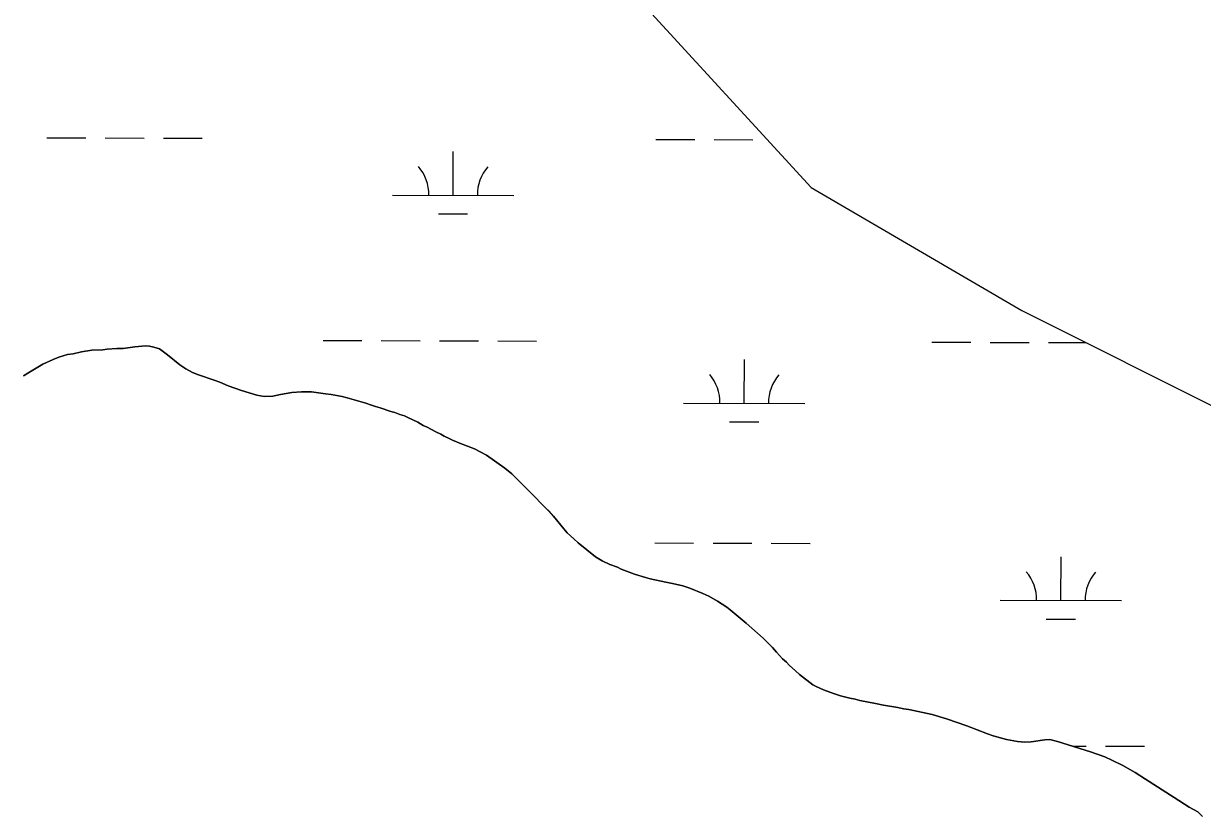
# Model space of a CAD drawing. Extents: x 3161615 to 3199515, y 867541 to 892976.
# Drawn here: x 3194005 to 3194977, y 876027 to 876681 of the extents above; entities that cross this region are included whole.
import ezdxf

# ---------------------------------------------------------------- set-up
doc = ezdxf.new("R2010")
doc.units = 0
for name, color, linetype in [('V-SITE-VEGE', 7, 'Continuous'), ('V-TOPO-SHOR', 7, 'Continuous'), ('V-WETL-SWMP', 7, 'Continuous')]:
    doc.layers.add(name, color=color, linetype=linetype)

msp = doc.modelspace()

# ---------------------------------------------------------------- linework, layer by layer
at = {"layer": 'V-SITE-VEGE'}
for p, q in [((3194034.42, 876405.47), (3194041.54, 876407.61)), ((3194041.54, 876407.61), (3194046.27, 876408.38)), ((3194046.27, 876408.38), (3194052.99, 876409.93)), ((3194052.99, 876409.93), (3194061.48, 876411.28)), ((3194061.48, 876411.28), (3194070.76, 876411.64)), ((3194070.76, 876411.64), (3194074.12, 876412.03)), ((3194074.12, 876412.03), (3194082.22, 876412.59)), ((3194082.22, 876412.59), (3194087.35, 876412.57)), ((3194087.35, 876412.57), (3194097.02, 876414.11)), ((3194097.02, 876414.11), (3194105.91, 876414.86)), ((3194105.91, 876414.86), (3194109.06, 876414.66)), ((3194109.06, 876414.66), (3194112.81, 876413.85)), ((3194112.81, 876413.85), (3194117.34, 876412.26)), ((3194117.34, 876412.26), (3194124.04, 876407.29)), ((3194124.04, 876407.29), (3194134.27, 876399.16)), ((3194013.06, 876394.69), (3194021.17, 876399.6)), ((3194021.17, 876399.6), (3194029.68, 876403.71)), ((3194029.68, 876403.71), (3194034.42, 876405.47)), ((3194134.27, 876399.16), (3194139.19, 876395.79)), ((3194005.35, 876389.98), (3194010.1, 876393.12)), ((3194010.1, 876393.12), (3194013.06, 876394.69)), ((3194139.19, 876395.79), (3194144.51, 876392.81)), ((3194144.51, 876392.81), (3194149.43, 876390.82)), ((3194149.43, 876390.82), (3194162.45, 876386.62)), ((3194162.45, 876386.62), (3194167.18, 876384.83)), ((3194167.18, 876384.83), (3194174.07, 876381.84)), ((3194174.07, 876381.84), (3194184.91, 876378.05)), ((3194184.91, 876378.05), (3194197.73, 876374.05)), ((3194226.36, 876376.31), (3194234.45, 876376.87)), ((3194234.45, 876376.87), (3194238.79, 876376.86)), ((3194238.79, 876376.86), (3194242.74, 876377.04)), ((3194242.74, 876377.04), (3194254.18, 876375.22)), ((3194197.73, 876374.05), (3194203.65, 876373.04)), ((3194203.65, 876373.04), (3194210.75, 876373.21)), ((3194210.75, 876373.21), (3194217.07, 876374.77)), ((3194217.07, 876374.77), (3194226.36, 876376.31)), ((3194254.18, 876375.22), (3194258.92, 876374.81)), ((3194258.92, 876374.81), (3194267.99, 876372.99)), ((3194267.99, 876372.99), (3194272.13, 876371.99)), ((3194272.13, 876371.99), (3194287.51, 876367.59)), ((3194287.51, 876367.59), (3194292.24, 876365.8)), ((3194292.24, 876365.8), (3194295.39, 876364.8)), ((3194295.39, 876364.8), (3194299.34, 876363.8)), ((3194299.34, 876363.8), (3194308.01, 876360.8)), ((3194308.01, 876360.8), (3194311.36, 876359.8)), ((3194311.36, 876359.8), (3194315.5, 876358.21)), ((3194315.5, 876358.21), (3194319.44, 876357.01)), ((3194319.44, 876357.01), (3194322.2, 876355.81)), ((3194322.2, 876355.81), (3194330.28, 876351.83)), ((3194330.28, 876351.83), (3194334.61, 876349.25)), ((3194334.61, 876349.25), (3194337.96, 876347.86)), ((3194337.96, 876347.86), (3194345.25, 876343.88)), ((3194345.25, 876343.88), (3194349.39, 876341.89)), ((3194349.39, 876341.89), (3194351.95, 876340.3)), ((3194351.95, 876340.3), (3194356.08, 876338.51)), ((3194356.08, 876338.51), (3194358.84, 876337.12)), ((3194358.84, 876337.12), (3194365.54, 876334.33)), ((3194365.54, 876334.33), (3194376.97, 876329.95)), ((3194376.97, 876329.95), (3194381.7, 876327.56)), ((3194381.7, 876327.56), (3194386.82, 876324.78)), ((3194386.82, 876324.78), (3194401.98, 876314.06)), ((3194401.98, 876314.06), (3194407.88, 876309.3)), ((3194407.88, 876309.3), (3194414.77, 876302.56)), ((3194414.77, 876302.56), (3194419.68, 876297.42)), ((3194419.68, 876297.42), (3194423.22, 876294.05)), ((3194423.22, 876294.05), (3194435.8, 876280.97)), ((3194435.8, 876280.97), (3194438.56, 876278.39)), ((3194438.56, 876278.39), (3194442.09, 876274.43)), ((3194442.09, 876274.43), (3194450.54, 876263.94)), ((3194450.54, 876263.94), (3194453.49, 876260.77)), ((3194453.49, 876260.77), (3194458.79, 876255.62)), ((3194458.79, 876255.62), (3194462.34, 876252.45)), ((3194462.34, 876252.45), (3194476.7, 876240.94)), ((3194476.7, 876240.94), (3194482.22, 876237.57)), ((3194482.22, 876237.57), (3194488.52, 876234.58)), ((3194488.52, 876234.58), (3194494.83, 876232.39)), ((3194494.83, 876232.39), (3194497.98, 876230.6)), ((3194497.98, 876230.6), (3194509.02, 876226.61)), ((3194509.02, 876226.61), (3194518.08, 876223.81)), ((3194518.08, 876223.81), (3194521.83, 876222.81)), ((3194521.83, 876222.81), (3194534.65, 876220)), ((3194534.65, 876220), (3194540.17, 876218.99)), ((3194540.17, 876218.99), (3194548.65, 876216.99)), ((3194548.65, 876216.99), (3194554.57, 876214.99)), ((3194554.57, 876214.99), (3194565.21, 876210.61)), ((3194565.21, 876210.61), (3194570.13, 876208.42)), ((3194570.13, 876208.42), (3194577.23, 876204.44)), ((3194577.23, 876204.44), (3194585.1, 876199.28)), ((3194585.1, 876199.28), (3194587.66, 876197.3)), ((3194587.66, 876197.3), (3194600.84, 876186.19)), ((3194600.84, 876186.19), (3194615, 876173.9)), ((3194615, 876173.9), (3194622.67, 876166.18)), ((3194622.67, 876166.18), (3194626.01, 876162.21)), ((3194626.01, 876162.21), (3194630.93, 876156.87)), ((3194630.93, 876156.87), (3194634.07, 876154.09)), ((3194634.07, 876154.09), (3194636.43, 876151.52)), ((3194636.43, 876151.52), (3194641.74, 876146.96)), ((3194641.74, 876146.96), (3194644.89, 876143.79)), ((3194644.89, 876143.79), (3194655.91, 876135.46)), ((3194655.91, 876135.46), (3194658.67, 876133.87)), ((3194658.67, 876133.87), (3194664.58, 876131.28)), ((3194664.58, 876131.28), (3194673.06, 876128.09)), ((3194673.06, 876128.09), (3194678.57, 876126.29)), ((3194678.57, 876126.29), (3194686.26, 876124.29)), ((3194686.26, 876124.29), (3194690.8, 876123.48)), ((3194690.8, 876123.48), (3194694.74, 876122.48)), ((3194694.74, 876122.48), (3194707.56, 876120.06)), ((3194707.56, 876120.06), (3194714.07, 876118.65)), ((3194714.07, 876118.65), (3194725.91, 876116.63)), ((3194725.91, 876116.63), (3194730.64, 876115.63)), ((3194730.64, 876115.63), (3194734.98, 876115.02)), ((3194734.98, 876115.02), (3194746.62, 876112.61)), ((3194746.62, 876112.61), (3194754.31, 876110.8)), ((3194754.31, 876110.8), (3194766.13, 876107.21)), ((3194766.13, 876107.21), (3194782.89, 876101.61)), ((3194782.89, 876101.61), (3194791.36, 876098.23)), ((3194791.36, 876098.23), (3194799.84, 876095.04)), ((3194799.84, 876095.04), (3194804.57, 876093.44)), ((3194804.57, 876093.44), (3194815.41, 876090.24)), ((3194815.41, 876090.24), (3194824.68, 876088.63)), ((3194824.68, 876088.63), (3194830.6, 876088.01)), ((3194830.6, 876088.01), (3194835.93, 876088.39)), ((3194835.93, 876088.39), (3194846.99, 876089.92)), ((3194846.99, 876089.92), (3194851.34, 876090.3)), ((3194851.34, 876090.3), (3194857.65, 876088.7)), ((3194857.65, 876088.7), (3194884.85, 876080.11)), ((3194884.85, 876080.11), (3194896.48, 876075.92)), ((3194896.48, 876075.92), (3194902.39, 876073.33)), ((3194902.39, 876073.33), (3194911.45, 876068.75)), ((3194911.45, 876068.75), (3194921.5, 876062.99)), ((3194921.5, 876062.99), (3194930.16, 876057.63)), ((3194930.16, 876057.63), (3194953.59, 876042.34)), ((3194953.59, 876042.34), (3194966.2, 876034.6)), ((3194966.2, 876034.6), (3194973.28, 876030.62)), ((3194973.28, 876030.62), (3194977.02, 876026.86))]:
    msp.add_line(p, q, dxfattribs=at)
at = {"layer": 'V-TOPO-SHOR'}
for points in [[(3194005.35, 876389.99), (3194010.1, 876393.12), (3194013.06, 876394.69), (3194021.17, 876399.6), (3194029.68, 876403.71), (3194034.42, 876405.47), (3194041.54, 876407.61), (3194046.27, 876408.38), (3194052.99, 876409.93), (3194061.48, 876411.28), (3194070.76, 876411.64), (3194074.12, 876412.03), (3194082.22, 876412.59), (3194087.35, 876412.57), (3194097.02, 876414.11), (3194105.91, 876414.86), (3194109.06, 876414.66), (3194112.81, 876413.85), (3194117.34, 876412.26), (3194124.04, 876407.29), (3194134.27, 876399.16), (3194139.19, 876395.79), (3194144.51, 876392.81), (3194149.43, 876390.82), (3194162.45, 876386.62), (3194167.18, 876384.83), (3194174.07, 876381.84), (3194184.91, 876378.05), (3194197.73, 876374.05), (3194203.65, 876373.04), (3194210.75, 876373.21), (3194217.07, 876374.77), (3194226.36, 876376.31), (3194234.45, 876376.87), (3194238.79, 876376.86), (3194242.74, 876377.04), (3194254.18, 876375.22), (3194258.92, 876374.81), (3194267.99, 876372.99), (3194272.13, 876371.99), (3194287.51, 876367.59), (3194292.24, 876365.8), (3194295.39, 876364.8), (3194299.34, 876363.8), (3194308.01, 876360.8)], [(3194308.01, 876360.8), (3194311.36, 876359.8), (3194315.5, 876358.21), (3194319.44, 876357.01), (3194322.2, 876355.81), (3194330.28, 876351.83), (3194334.61, 876349.25), (3194337.96, 876347.86), (3194345.25, 876343.88), (3194349.39, 876341.89), (3194351.95, 876340.3), (3194356.08, 876338.51), (3194358.84, 876337.12), (3194365.54, 876334.33), (3194376.97, 876329.95), (3194381.7, 876327.56), (3194386.82, 876324.78), (3194401.98, 876314.06), (3194407.88, 876309.3), (3194414.77, 876302.56), (3194419.68, 876297.42), (3194423.22, 876294.05), (3194435.8, 876280.97), (3194438.56, 876278.39), (3194442.09, 876274.43), (3194450.54, 876263.94), (3194453.49, 876260.77), (3194458.8, 876255.62), (3194462.34, 876252.45), (3194476.7, 876240.94), (3194482.22, 876237.57), (3194488.52, 876234.58), (3194494.83, 876232.39), (3194497.98, 876230.6), (3194509.02, 876226.61), (3194518.08, 876223.81), (3194521.83, 876222.81), (3194534.65, 876220), (3194540.17, 876218.99), (3194548.65, 876216.99), (3194554.57, 876214.99), (3194565.21, 876210.61), (3194570.13, 876208.42), (3194577.23, 876204.44), (3194585.1, 876199.28), (3194587.66, 876197.3), (3194600.84, 876186.19), (3194615, 876173.9), (3194622.67, 876166.18), (3194626.01, 876162.21), (3194630.93, 876156.87), (3194634.07, 876154.09), (3194636.43, 876151.52), (3194641.74, 876146.96), (3194644.89, 876143.79), (3194655.91, 876135.46), (3194658.67, 876133.87), (3194664.58, 876131.28), (3194673.06, 876128.09), (3194678.57, 876126.29), (3194686.26, 876124.29), (3194690.8, 876123.48), (3194694.74, 876122.48), (3194707.56, 876120.06), (3194714.07, 876118.65), (3194725.91, 876116.63), (3194730.64, 876115.63), (3194734.98, 876115.02), (3194746.62, 876112.61), (3194754.31, 876110.8), (3194766.13, 876107.21), (3194782.89, 876101.61), (3194791.36, 876098.23), (3194799.84, 876095.04), (3194804.57, 876093.44), (3194815.41, 876090.24), (3194824.68, 876088.63), (3194830.6, 876088.01), (3194835.93, 876088.39), (3194846.99, 876089.92), (3194851.34, 876090.3), (3194857.65, 876088.7), (3194884.85, 876080.11), (3194896.48, 876075.92), (3194902.39, 876073.33), (3194911.45, 876068.75), (3194921.5, 876062.99), (3194930.16, 876057.63), (3194953.59, 876042.34), (3194966.19, 876034.6), (3194973.28, 876030.62), (3194977.02, 876026.86)]]:
    msp.add_lwpolyline(points, dxfattribs=at)
at = {"layer": 'V-WETL-SWMP'}
for p, q in [((3194495.28, 876719.08), (3194654.45, 876545.3)), ((3194024.65, 876586.37), (3194056.65, 876586.28)), ((3194072.65, 876586.24), (3194104.65, 876586.15)), ((3194120.65, 876586.1), (3194152.65, 876586.01)), ((3194526.56, 876584.98), (3194558.56, 876584.89)), ((3194574.56, 876584.85), (3194606.56, 876584.76)), ((3194359.37, 876539.01), (3194359.47, 876575.01)), ((3194654.45, 876545.3), (3194828.1, 876443.93)), ((3194309.37, 876539.15), (3194409.37, 876538.87)), ((3194347.33, 876523.62), (3194371.33, 876523.55)), ((3194828.1, 876443.93), (3195001.75, 876357.04)), ((3194252.19, 876419.24), (3194284.19, 876419.15)), ((3194300.19, 876419.11), (3194332.19, 876419.02)), ((3194348.19, 876418.97), (3194380.19, 876418.88)), ((3194396.19, 876418.84), (3194428.19, 876418.75)), ((3194754.1, 876417.85), (3194786.1, 876417.76)), ((3194802.1, 876417.72), (3194834.1, 876417.63)), ((3194850.1, 876417.59), (3194880.92, 876417.5)), ((3194041.54, 876407.61), (3194034.42, 876405.47)), ((3194046.27, 876408.38), (3194041.54, 876407.61)), ((3194052.99, 876409.94), (3194046.27, 876408.38)), ((3194061.48, 876411.29), (3194052.99, 876409.94)), ((3194070.76, 876411.64), (3194061.48, 876411.29)), ((3194074.12, 876412.03), (3194070.76, 876411.64)), ((3194082.21, 876412.59), (3194074.12, 876412.03)), ((3194087.35, 876412.57), (3194082.21, 876412.59)), ((3194097.02, 876414.11), (3194087.35, 876412.57)), ((3194105.91, 876414.87), (3194097.02, 876414.11)), ((3194109.06, 876414.66), (3194105.91, 876414.87)), ((3194112.81, 876413.85), (3194109.06, 876414.66)), ((3194117.35, 876412.26), (3194112.81, 876413.85)), ((3194124.04, 876407.3), (3194117.35, 876412.26)), ((3194134.27, 876399.17), (3194124.04, 876407.3)), ((3194021.18, 876399.6), (3194013.06, 876394.69)), ((3194029.68, 876403.71), (3194021.18, 876399.6)), ((3194034.42, 876405.47), (3194029.68, 876403.71)), ((3194139.19, 876395.79), (3194134.27, 876399.17)), ((3194599.37, 876367.54), (3194599.47, 876403.54)), ((3194010.1, 876393.13), (3194005.35, 876389.99)), ((3194013.06, 876394.69), (3194010.1, 876393.13)), ((3194144.51, 876392.81), (3194139.19, 876395.79)), ((3194149.44, 876390.82), (3194144.51, 876392.81)), ((3194162.45, 876386.62), (3194149.44, 876390.82)), ((3194167.18, 876384.83), (3194162.45, 876386.62)), ((3194174.07, 876381.84), (3194167.18, 876384.83)), ((3194184.91, 876378.05), (3194174.07, 876381.84)), ((3194197.73, 876374.05), (3194184.91, 876378.05)), ((3194234.45, 876376.87), (3194226.36, 876376.31)), ((3194238.79, 876376.86), (3194234.45, 876376.87)), ((3194242.74, 876377.04), (3194238.79, 876376.86)), ((3194254.18, 876375.22), (3194242.74, 876377.04)), ((3194203.65, 876373.04), (3194197.73, 876374.05)), ((3194210.75, 876373.21), (3194203.65, 876373.04)), ((3194217.07, 876374.77), (3194210.75, 876373.21)), ((3194226.36, 876376.31), (3194217.07, 876374.77)), ((3194258.92, 876374.81), (3194254.18, 876375.22)), ((3194267.99, 876373), (3194258.92, 876374.81)), ((3194272.13, 876371.99), (3194267.99, 876373)), ((3194287.51, 876367.59), (3194272.13, 876371.99)), ((3194292.24, 876365.8), (3194287.51, 876367.59)), ((3194549.37, 876367.67), (3194649.37, 876367.4)), ((3194295.39, 876364.8), (3194292.24, 876365.8)), ((3194299.34, 876363.8), (3194295.39, 876364.8)), ((3194308.01, 876360.8), (3194299.34, 876363.8)), ((3194311.36, 876359.8), (3194308.01, 876360.8)), ((3194315.5, 876358.21), (3194311.36, 876359.8)), ((3194319.44, 876357.01), (3194315.5, 876358.21)), ((3194322.2, 876355.82), (3194319.44, 876357.01)), ((3194330.28, 876351.84), (3194322.2, 876355.82)), ((3194334.61, 876349.25), (3194330.28, 876351.84)), ((3194337.96, 876347.86), (3194334.61, 876349.25)), ((3194345.25, 876343.88), (3194337.96, 876347.86)), ((3194587.32, 876352.14), (3194611.32, 876352.07)), ((3194349.39, 876341.9), (3194345.25, 876343.88)), ((3194351.95, 876340.31), (3194349.39, 876341.9)), ((3194356.08, 876338.51), (3194351.95, 876340.31)), ((3194358.84, 876337.12), (3194356.08, 876338.51)), ((3194365.54, 876334.33), (3194358.84, 876337.12)), ((3194376.97, 876329.95), (3194365.54, 876334.33)), ((3194381.7, 876327.56), (3194376.97, 876329.95)), ((3194386.82, 876324.78), (3194381.7, 876327.56)), ((3194401.98, 876314.06), (3194386.82, 876324.78)), ((3194407.88, 876309.3), (3194401.98, 876314.06)), ((3194414.76, 876302.57), (3194407.88, 876309.3)), ((3194419.68, 876297.42), (3194414.76, 876302.57)), ((3194423.22, 876294.05), (3194419.68, 876297.42)), ((3194435.8, 876280.97), (3194423.22, 876294.05)), ((3194438.55, 876278.4), (3194435.8, 876280.97)), ((3194442.09, 876274.43), (3194438.55, 876278.4)), ((3194450.54, 876263.94), (3194442.09, 876274.43)), ((3194453.49, 876260.77), (3194450.54, 876263.94)), ((3194458.8, 876255.62), (3194453.49, 876260.77)), ((3194462.34, 876252.45), (3194458.8, 876255.62)), ((3194476.7, 876240.95), (3194462.34, 876252.45)), ((3194525.64, 876252.31), (3194557.64, 876252.22)), ((3194573.64, 876252.17), (3194605.64, 876252.09)), ((3194621.64, 876252.04), (3194653.64, 876251.95)), ((3194482.22, 876237.57), (3194476.7, 876240.95)), ((3194860.35, 876204.95), (3194860.45, 876240.95)), ((3194488.52, 876234.58), (3194482.22, 876237.57)), ((3194494.83, 876232.39), (3194488.52, 876234.58)), ((3194497.98, 876230.6), (3194494.83, 876232.39)), ((3194509.02, 876226.61), (3194497.98, 876230.6)), ((3194518.08, 876223.81), (3194509.02, 876226.61)), ((3194521.83, 876222.81), (3194518.08, 876223.81)), ((3194534.65, 876220), (3194521.83, 876222.81)), ((3194540.17, 876218.99), (3194534.65, 876220)), ((3194548.65, 876216.99), (3194540.17, 876218.99)), ((3194554.57, 876214.99), (3194548.65, 876216.99)), ((3194565.21, 876210.61), (3194554.57, 876214.99)), ((3194570.13, 876208.42), (3194565.21, 876210.61)), ((3194577.22, 876204.44), (3194570.13, 876208.42)), ((3194585.1, 876199.28), (3194577.22, 876204.44)), ((3194810.35, 876205.09), (3194910.35, 876204.81)), ((3194587.66, 876197.3), (3194585.1, 876199.28)), ((3194600.84, 876186.19), (3194587.66, 876197.3)), ((3194615, 876173.9), (3194600.84, 876186.19)), ((3194848.31, 876189.55), (3194872.31, 876189.49)), ((3194622.67, 876166.18), (3194615, 876173.9)), ((3194626.01, 876162.22), (3194622.67, 876166.18)), ((3194630.93, 876156.87), (3194626.01, 876162.22)), ((3194634.07, 876154.09), (3194630.93, 876156.87)), ((3194636.43, 876151.52), (3194634.07, 876154.09)), ((3194641.74, 876146.96), (3194636.43, 876151.52)), ((3194644.89, 876143.79), (3194641.74, 876146.96)), ((3194655.91, 876135.46), (3194644.89, 876143.79)), ((3194658.67, 876133.87), (3194655.91, 876135.46)), ((3194664.58, 876131.28), (3194658.67, 876133.87)), ((3194673.05, 876128.09), (3194664.58, 876131.28)), ((3194678.57, 876126.29), (3194673.05, 876128.09)), ((3194686.26, 876124.29), (3194678.57, 876126.29)), ((3194690.8, 876123.48), (3194686.26, 876124.29)), ((3194694.74, 876122.48), (3194690.8, 876123.48)), ((3194707.56, 876120.06), (3194694.74, 876122.48)), ((3194714.07, 876118.65), (3194707.56, 876120.06)), ((3194725.91, 876116.64), (3194714.07, 876118.65)), ((3194730.64, 876115.63), (3194725.91, 876116.64)), ((3194734.98, 876115.02), (3194730.64, 876115.63)), ((3194746.62, 876112.61), (3194734.98, 876115.02)), ((3194754.31, 876110.8), (3194746.62, 876112.61)), ((3194766.14, 876107.21), (3194754.31, 876110.8)), ((3194782.89, 876101.62), (3194766.14, 876107.21)), ((3194791.36, 876098.23), (3194782.89, 876101.62)), ((3194799.84, 876095.04), (3194791.36, 876098.23)), ((3194804.57, 876093.44), (3194799.84, 876095.04)), ((3194815.41, 876090.24), (3194804.57, 876093.44)), ((3194824.68, 876088.63), (3194815.41, 876090.24)), ((3194830.6, 876088.01), (3194824.68, 876088.63)), ((3194835.93, 876088.39), (3194830.6, 876088.01)), ((3194846.99, 876089.92), (3194835.93, 876088.39)), ((3194851.34, 876090.3), (3194846.99, 876089.92)), ((3194857.65, 876088.7), (3194851.34, 876090.3)), ((3194884.85, 876080.11), (3194857.65, 876088.7)), ((3194869.82, 876084.85), (3194881.18, 876084.82)), ((3194896.48, 876075.92), (3194884.85, 876080.11)), ((3194902.39, 876073.33), (3194896.48, 876075.92)), ((3194897.18, 876084.78), (3194929.18, 876084.69)), ((3194911.45, 876068.76), (3194902.39, 876073.33)), ((3194921.5, 876062.99), (3194911.45, 876068.76)), ((3194930.16, 876057.63), (3194921.5, 876062.99)), ((3194953.59, 876042.34), (3194930.16, 876057.63)), ((3194966.19, 876034.6), (3194953.59, 876042.34)), ((3194973.28, 876030.62), (3194966.19, 876034.6)), ((3194977.02, 876026.86), (3194973.28, 876030.62))]:
    msp.add_line(p, q, dxfattribs=at)
for centre, start, end in [((3194304.13, 876539.64), 359.06985, 40.61351), ((3194414.61, 876539.34), 139.06985, 180.61351), ((3194544.13, 876368.16), 359.06985, 40.61351), ((3194654.61, 876367.86), 139.06985, 180.61351), ((3194805.11, 876205.58), 359.06985, 40.61351), ((3194915.6, 876205.27), 139.06985, 180.61351)]:
    msp.add_arc(centre, 35.25, start, end, dxfattribs=at)

doc.saveas('drawing.dxf')
